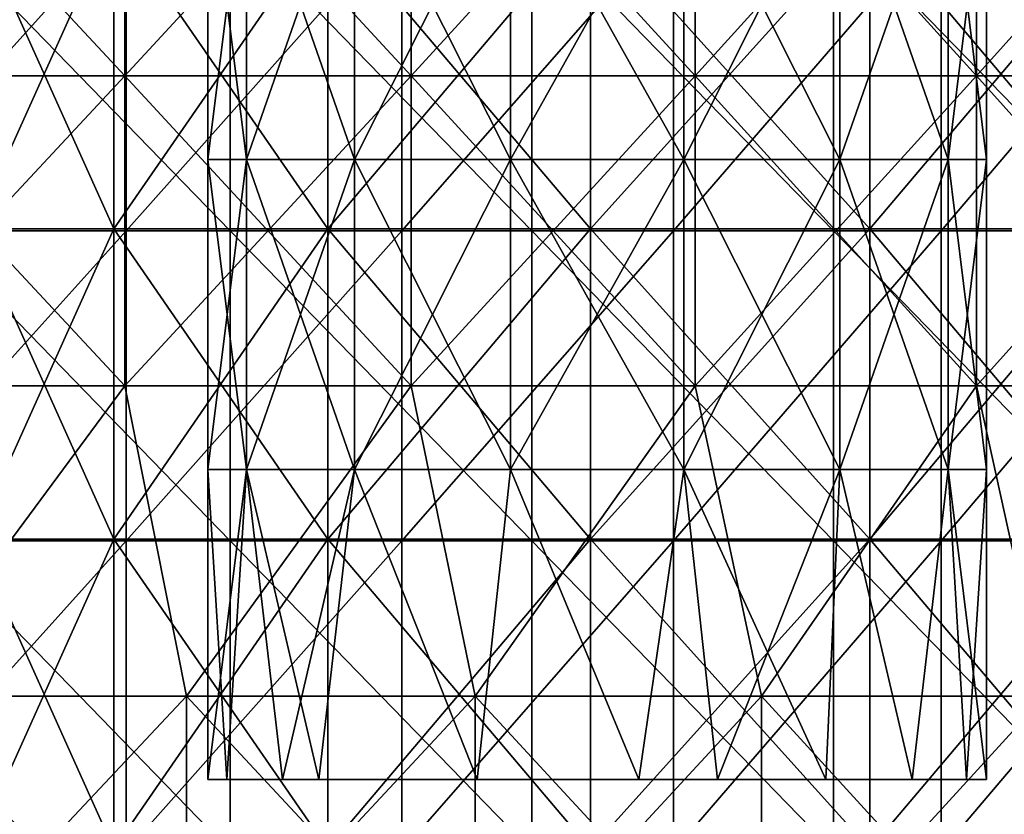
# Model space of a CAD drawing. Header units: inches. Extents: x -4.75 to 4.5, y 0 to 1.88.
# Tile 290 of 462: x 1.21 to 1.46, y 0.65 to 0.86. Entities that reach past the tile are written whole.
import ezdxf

# ---------------------------------------------------------------- set-up
doc = ezdxf.new("R2010")
doc.units = ezdxf.units.IN
doc.header["$LTSCALE"] = 101.851852
doc.header["$MEASUREMENT"] = 0
for name, color, linetype in [('11', 7, 'CONTINUOUS'), ('12', 7, 'CONTINUOUS'), ('16', 7, 'CONTINUOUS'), ('17', 7, 'CONTINUOUS'), ('20', 7, 'CONTINUOUS'), ('21', 7, 'CONTINUOUS'), ('65', 7, 'CONTINUOUS'), ('66', 7, 'CONTINUOUS')]:
    doc.layers.add(name, color=color, linetype=linetype)

msp = doc.modelspace()

# ---------------------------------------------------------------- linework, layer by layer
at = {"layer": '11', "color": 13, "linetype": 'Continuous', "true_color": 0xd67263}
for points in [[(1.23513, 0.80266, 2.60059), (1.16308, 0.80266, 2.63361), (1.23513, 0.88274, 2.60059), (1.23513, 0.80266, 2.60059)], [(1.23513, 0.88274, 2.60059), (1.16308, 0.80266, 2.63361), (1.16308, 0.88274, 2.63361), (1.23513, 0.88274, 2.60059)], [(1.30626, 0.80266, 2.56561), (1.23513, 0.80266, 2.60059), (1.30626, 0.88274, 2.56561), (1.30626, 0.80266, 2.56561)], [(1.30626, 0.88274, 2.56561), (1.23513, 0.80266, 2.60059), (1.23513, 0.88274, 2.60059), (1.30626, 0.88274, 2.56561)], [(1.37639, 0.80266, 2.52867), (1.30626, 0.80266, 2.56561), (1.37639, 0.88274, 2.52867), (1.37639, 0.80266, 2.52867)], [(1.37639, 0.88274, 2.52867), (1.30626, 0.80266, 2.56561), (1.30626, 0.88274, 2.56561), (1.37639, 0.88274, 2.52867)], [(1.44548, 0.80266, 2.48982), (1.37639, 0.80266, 2.52867), (1.44548, 0.88274, 2.48982), (1.44548, 0.80266, 2.48982)], [(1.44548, 0.88274, 2.48982), (1.37639, 0.80266, 2.52867), (1.37639, 0.88274, 2.52867), (1.44548, 0.88274, 2.48982)], [(1.51347, 0.80266, 2.44909), (1.44548, 0.80266, 2.48982), (1.51347, 0.88274, 2.44909), (1.51347, 0.80266, 2.44909)], [(1.51347, 0.88274, 2.44909), (1.44548, 0.80266, 2.48982), (1.44548, 0.88274, 2.48982), (1.51347, 0.88274, 2.44909)], [(1.23513, 0.72258, 2.60059), (1.16308, 0.72258, 2.63361), (1.23513, 0.80266, 2.60059), (1.23513, 0.72258, 2.60059)], [(1.23513, 0.80266, 2.60059), (1.16308, 0.72258, 2.63361), (1.16308, 0.80266, 2.63361), (1.23513, 0.80266, 2.60059)], [(1.30626, 0.72258, 2.56561), (1.23513, 0.72258, 2.60059), (1.30626, 0.80266, 2.56561), (1.30626, 0.72258, 2.56561)], [(1.30626, 0.80266, 2.56561), (1.23513, 0.72258, 2.60059), (1.23513, 0.80266, 2.60059), (1.30626, 0.80266, 2.56561)], [(1.37639, 0.72258, 2.52867), (1.30626, 0.72258, 2.56561), (1.37639, 0.80266, 2.52867), (1.37639, 0.72258, 2.52867)], [(1.37639, 0.80266, 2.52867), (1.30626, 0.72258, 2.56561), (1.30626, 0.80266, 2.56561), (1.37639, 0.80266, 2.52867)], [(1.44548, 0.72258, 2.48982), (1.37639, 0.72258, 2.52867), (1.44548, 0.80266, 2.48982), (1.44548, 0.72258, 2.48982)], [(1.44548, 0.80266, 2.48982), (1.37639, 0.72258, 2.52867), (1.37639, 0.80266, 2.52867), (1.44548, 0.80266, 2.48982)], [(1.51347, 0.72258, 2.44909), (1.44548, 0.72258, 2.48982), (1.51347, 0.80266, 2.44909), (1.51347, 0.72258, 2.44909)], [(1.51347, 0.80266, 2.44909), (1.44548, 0.72258, 2.48982), (1.44548, 0.80266, 2.48982), (1.51347, 0.80266, 2.44909)], [(1.23513, 0.6425, 2.60059), (1.16308, 0.6425, 2.63361), (1.23513, 0.72258, 2.60059), (1.23513, 0.6425, 2.60059)], [(1.23513, 0.72258, 2.60059), (1.16308, 0.6425, 2.63361), (1.16308, 0.72258, 2.63361), (1.23513, 0.72258, 2.60059)], [(1.30626, 0.6425, 2.56561), (1.23513, 0.6425, 2.60059), (1.30626, 0.72258, 2.56561), (1.30626, 0.6425, 2.56561)], [(1.30626, 0.72258, 2.56561), (1.23513, 0.6425, 2.60059), (1.23513, 0.72258, 2.60059), (1.30626, 0.72258, 2.56561)], [(1.37639, 0.6425, 2.52867), (1.30626, 0.6425, 2.56561), (1.37639, 0.72258, 2.52867), (1.37639, 0.6425, 2.52867)], [(1.37639, 0.72258, 2.52867), (1.30626, 0.6425, 2.56561), (1.30626, 0.72258, 2.56561), (1.37639, 0.72258, 2.52867)], [(1.44548, 0.6425, 2.48982), (1.37639, 0.6425, 2.52867), (1.44548, 0.72258, 2.48982), (1.44548, 0.6425, 2.48982)], [(1.44548, 0.72258, 2.48982), (1.37639, 0.6425, 2.52867), (1.37639, 0.72258, 2.52867), (1.44548, 0.72258, 2.48982)], [(1.51347, 0.6425, 2.44909), (1.44548, 0.6425, 2.48982), (1.51347, 0.72258, 2.44909), (1.51347, 0.6425, 2.44909)], [(1.51347, 0.72258, 2.44909), (1.44548, 0.6425, 2.48982), (1.44548, 0.72258, 2.48982), (1.51347, 0.72258, 2.44909)]]:
    msp.add_3dface(points, dxfattribs=at)
at = {"layer": '12', "color": 13, "linetype": 'Continuous', "true_color": 0xd67263}
for points in [[(1.23478, 0.92278, 3.34167), (1.16022, 0.92278, 3.36828), (1.23478, 0.8427, 3.34167), (1.23478, 0.92278, 3.34167)], [(1.23478, 0.8427, 3.34167), (1.16022, 0.92278, 3.36828), (1.16022, 0.8427, 3.36828), (1.23478, 0.8427, 3.34167)], [(1.23478, 0.8427, -3.34167), (1.16022, 0.8427, -3.36828), (1.23478, 0.92278, -3.34167), (1.23478, 0.8427, -3.34167)], [(1.23478, 0.92278, -3.34167), (1.16022, 0.8427, -3.36828), (1.16022, 0.92278, -3.36828), (1.23478, 0.92278, -3.34167)], [(1.30872, 0.92278, 3.3134), (1.23478, 0.92278, 3.34167), (1.30872, 0.8427, 3.3134), (1.30872, 0.92278, 3.3134)], [(1.30872, 0.8427, 3.3134), (1.23478, 0.92278, 3.34167), (1.23478, 0.8427, 3.34167), (1.30872, 0.8427, 3.3134)], [(1.30872, 0.8427, -3.3134), (1.23478, 0.8427, -3.34167), (1.30872, 0.92278, -3.3134), (1.30872, 0.8427, -3.3134)], [(1.30872, 0.92278, -3.3134), (1.23478, 0.8427, -3.34167), (1.23478, 0.92278, -3.34167), (1.30872, 0.92278, -3.3134)], [(1.38202, 0.92278, 3.28351), (1.30872, 0.92278, 3.3134), (1.38202, 0.8427, 3.28351), (1.38202, 0.92278, 3.28351)], [(1.38202, 0.8427, 3.28351), (1.30872, 0.92278, 3.3134), (1.30872, 0.8427, 3.3134), (1.38202, 0.8427, 3.28351)], [(1.38202, 0.8427, -3.28351), (1.30872, 0.8427, -3.3134), (1.38202, 0.92278, -3.28351), (1.38202, 0.8427, -3.28351)], [(1.38202, 0.92278, -3.28351), (1.30872, 0.8427, -3.3134), (1.30872, 0.92278, -3.3134), (1.38202, 0.92278, -3.28351)], [(1.45464, 0.92278, 3.25199), (1.38202, 0.92278, 3.28351), (1.45464, 0.8427, 3.25199), (1.45464, 0.92278, 3.25199)], [(1.45464, 0.8427, 3.25199), (1.38202, 0.92278, 3.28351), (1.38202, 0.8427, 3.28351), (1.45464, 0.8427, 3.25199)], [(1.45464, 0.8427, -3.25199), (1.38202, 0.8427, -3.28351), (1.45464, 0.92278, -3.25199), (1.45464, 0.8427, -3.25199)], [(1.45464, 0.92278, -3.25199), (1.38202, 0.8427, -3.28351), (1.38202, 0.92278, -3.28351), (1.45464, 0.92278, -3.25199)], [(1.52654, 0.92278, 3.21886), (1.45464, 0.92278, 3.25199), (1.52654, 0.8427, 3.21886), (1.52654, 0.92278, 3.21886)], [(1.52654, 0.8427, 3.21886), (1.45464, 0.92278, 3.25199), (1.45464, 0.8427, 3.25199), (1.52654, 0.8427, 3.21886)], [(1.52654, 0.8427, -3.21886), (1.45464, 0.8427, -3.25199), (1.52654, 0.92278, -3.21886), (1.52654, 0.8427, -3.21886)], [(1.52654, 0.92278, -3.21886), (1.45464, 0.8427, -3.25199), (1.45464, 0.92278, -3.25199), (1.52654, 0.92278, -3.21886)], [(1.23478, 0.8427, 3.34167), (1.16022, 0.8427, 3.36828), (1.23478, 0.76262, 3.34167), (1.23478, 0.8427, 3.34167)], [(1.23478, 0.76262, 3.34167), (1.16022, 0.8427, 3.36828), (1.16022, 0.76262, 3.36828), (1.23478, 0.76262, 3.34167)], [(1.23478, 0.76262, -3.34167), (1.16022, 0.76262, -3.36828), (1.23478, 0.8427, -3.34167), (1.23478, 0.76262, -3.34167)], [(1.23478, 0.8427, -3.34167), (1.16022, 0.76262, -3.36828), (1.16022, 0.8427, -3.36828), (1.23478, 0.8427, -3.34167)], [(1.30872, 0.8427, 3.3134), (1.23478, 0.8427, 3.34167), (1.30872, 0.76262, 3.3134), (1.30872, 0.8427, 3.3134)], [(1.30872, 0.76262, 3.3134), (1.23478, 0.8427, 3.34167), (1.23478, 0.76262, 3.34167), (1.30872, 0.76262, 3.3134)], [(1.30872, 0.76262, -3.3134), (1.23478, 0.76262, -3.34167), (1.30872, 0.8427, -3.3134), (1.30872, 0.76262, -3.3134)], [(1.30872, 0.8427, -3.3134), (1.23478, 0.76262, -3.34167), (1.23478, 0.8427, -3.34167), (1.30872, 0.8427, -3.3134)], [(1.38202, 0.8427, 3.28351), (1.30872, 0.8427, 3.3134), (1.38202, 0.76262, 3.28351), (1.38202, 0.8427, 3.28351)], [(1.38202, 0.76262, 3.28351), (1.30872, 0.8427, 3.3134), (1.30872, 0.76262, 3.3134), (1.38202, 0.76262, 3.28351)], [(1.38202, 0.76262, -3.28351), (1.30872, 0.76262, -3.3134), (1.38202, 0.8427, -3.28351), (1.38202, 0.76262, -3.28351)], [(1.38202, 0.8427, -3.28351), (1.30872, 0.76262, -3.3134), (1.30872, 0.8427, -3.3134), (1.38202, 0.8427, -3.28351)], [(1.45464, 0.8427, 3.25199), (1.38202, 0.8427, 3.28351), (1.45464, 0.76262, 3.25199), (1.45464, 0.8427, 3.25199)], [(1.45464, 0.76262, 3.25199), (1.38202, 0.8427, 3.28351), (1.38202, 0.76262, 3.28351), (1.45464, 0.76262, 3.25199)], [(1.45464, 0.76262, -3.25199), (1.38202, 0.76262, -3.28351), (1.45464, 0.8427, -3.25199), (1.45464, 0.76262, -3.25199)], [(1.45464, 0.8427, -3.25199), (1.38202, 0.76262, -3.28351), (1.38202, 0.8427, -3.28351), (1.45464, 0.8427, -3.25199)], [(1.52654, 0.8427, 3.21886), (1.45464, 0.8427, 3.25199), (1.52654, 0.76262, 3.21886), (1.52654, 0.8427, 3.21886)], [(1.52654, 0.76262, 3.21886), (1.45464, 0.8427, 3.25199), (1.45464, 0.76262, 3.25199), (1.52654, 0.76262, 3.21886)], [(1.52654, 0.76262, -3.21886), (1.45464, 0.76262, -3.25199), (1.52654, 0.8427, -3.21886), (1.52654, 0.76262, -3.21886)], [(1.52654, 0.8427, -3.21886), (1.45464, 0.76262, -3.25199), (1.45464, 0.8427, -3.25199), (1.52654, 0.8427, -3.21886)], [(1.23478, 0.76262, 3.34167), (1.16022, 0.76262, 3.36828), (1.17556, 0.68254, 3.36296), (1.23478, 0.76262, 3.34167)], [(1.23478, 0.76262, -3.34167), (1.17556, 0.68254, -3.36296), (1.16022, 0.76262, -3.36828), (1.23478, 0.76262, -3.34167)], [(1.2507, 0.68254, 3.33574), (1.23478, 0.76262, 3.34167), (1.17556, 0.68254, 3.36296), (1.2507, 0.68254, 3.33574)], [(1.2507, 0.68254, -3.33574), (1.17556, 0.68254, -3.36296), (1.23478, 0.76262, -3.34167), (1.2507, 0.68254, -3.33574)], [(1.30872, 0.76262, 3.3134), (1.23478, 0.76262, 3.34167), (1.2507, 0.68254, 3.33574), (1.30872, 0.76262, 3.3134)], [(1.30872, 0.76262, -3.3134), (1.2507, 0.68254, -3.33574), (1.23478, 0.76262, -3.34167), (1.30872, 0.76262, -3.3134)], [(1.32523, 0.68254, 3.30684), (1.30872, 0.76262, 3.3134), (1.2507, 0.68254, 3.33574), (1.32523, 0.68254, 3.30684)], [(1.32523, 0.68254, -3.30684), (1.2507, 0.68254, -3.33574), (1.30872, 0.76262, -3.3134), (1.32523, 0.68254, -3.30684)], [(1.38202, 0.76262, 3.28351), (1.30872, 0.76262, 3.3134), (1.32523, 0.68254, 3.30684), (1.38202, 0.76262, 3.28351)], [(1.38202, 0.76262, -3.28351), (1.32523, 0.68254, -3.30684), (1.30872, 0.76262, -3.3134), (1.38202, 0.76262, -3.28351)], [(1.39908, 0.68254, 3.27628), (1.38202, 0.76262, 3.28351), (1.32523, 0.68254, 3.30684), (1.39908, 0.68254, 3.27628)], [(1.39908, 0.68254, -3.27628), (1.32523, 0.68254, -3.30684), (1.38202, 0.76262, -3.28351), (1.39908, 0.68254, -3.27628)], [(1.45464, 0.76262, 3.25199), (1.38202, 0.76262, 3.28351), (1.39908, 0.68254, 3.27628), (1.45464, 0.76262, 3.25199)], [(1.45464, 0.76262, -3.25199), (1.39908, 0.68254, -3.27628), (1.38202, 0.76262, -3.28351), (1.45464, 0.76262, -3.25199)], [(1.47223, 0.68254, 3.24406), (1.45464, 0.76262, 3.25199), (1.39908, 0.68254, 3.27628), (1.47223, 0.68254, 3.24406)], [(1.47223, 0.68254, -3.24406), (1.39908, 0.68254, -3.27628), (1.45464, 0.76262, -3.25199), (1.47223, 0.68254, -3.24406)], [(1.52654, 0.76262, 3.21886), (1.45464, 0.76262, 3.25199), (1.47223, 0.68254, 3.24406), (1.52654, 0.76262, 3.21886)], [(1.52654, 0.76262, -3.21886), (1.47223, 0.68254, -3.24406), (1.45464, 0.76262, -3.25199), (1.52654, 0.76262, -3.21886)], [(1.2507, 0.68254, 3.33574), (1.17556, 0.68254, 3.36296), (1.2507, 0.60246, 3.33574), (1.2507, 0.68254, 3.33574)], [(1.2507, 0.60246, 3.33574), (1.17556, 0.68254, 3.36296), (1.17556, 0.60246, 3.36296), (1.2507, 0.60246, 3.33574)], [(1.17556, 0.68254, -3.36296), (1.2507, 0.68254, -3.33574), (1.17556, 0.60246, -3.36296), (1.17556, 0.68254, -3.36296)], [(1.17556, 0.60246, -3.36296), (1.2507, 0.68254, -3.33574), (1.2507, 0.60246, -3.33574), (1.17556, 0.60246, -3.36296)], [(1.32523, 0.68254, 3.30684), (1.2507, 0.68254, 3.33574), (1.32523, 0.60246, 3.30684), (1.32523, 0.68254, 3.30684)], [(1.32523, 0.60246, 3.30684), (1.2507, 0.68254, 3.33574), (1.2507, 0.60246, 3.33574), (1.32523, 0.60246, 3.30684)], [(1.2507, 0.68254, -3.33574), (1.32523, 0.68254, -3.30684), (1.2507, 0.60246, -3.33574), (1.2507, 0.68254, -3.33574)], [(1.2507, 0.60246, -3.33574), (1.32523, 0.68254, -3.30684), (1.32523, 0.60246, -3.30684), (1.2507, 0.60246, -3.33574)], [(1.39908, 0.68254, 3.27628), (1.32523, 0.68254, 3.30684), (1.39908, 0.60246, 3.27628), (1.39908, 0.68254, 3.27628)], [(1.39908, 0.60246, 3.27628), (1.32523, 0.68254, 3.30684), (1.32523, 0.60246, 3.30684), (1.39908, 0.60246, 3.27628)], [(1.32523, 0.68254, -3.30684), (1.39908, 0.68254, -3.27628), (1.32523, 0.60246, -3.30684), (1.32523, 0.68254, -3.30684)], [(1.32523, 0.60246, -3.30684), (1.39908, 0.68254, -3.27628), (1.39908, 0.60246, -3.27628), (1.32523, 0.60246, -3.30684)], [(1.47223, 0.68254, 3.24406), (1.39908, 0.68254, 3.27628), (1.47223, 0.60246, 3.24406), (1.47223, 0.68254, 3.24406)], [(1.47223, 0.60246, 3.24406), (1.39908, 0.68254, 3.27628), (1.39908, 0.60246, 3.27628), (1.47223, 0.60246, 3.24406)], [(1.39908, 0.68254, -3.27628), (1.47223, 0.68254, -3.24406), (1.39908, 0.60246, -3.27628), (1.39908, 0.68254, -3.27628)], [(1.39908, 0.60246, -3.27628), (1.47223, 0.68254, -3.24406), (1.47223, 0.60246, -3.24406), (1.39908, 0.60246, -3.27628)]]:
    msp.add_3dface(points, dxfattribs=at)
at = {"layer": '16', "color": 13, "linetype": 'Continuous', "true_color": 0xd67263}
for points in [[(1.23197, 0.80316, 1.25756), (1.19592, 0.80316, 1.32), (1.23197, 0.88324, 1.25756), (1.23197, 0.80316, 1.25756)], [(1.23197, 0.88324, 1.25756), (1.19592, 0.80316, 1.32), (1.19592, 0.88324, 1.32), (1.23197, 0.88324, 1.25756)], [(1.2872, 0.80316, 1.21121), (1.23197, 0.80316, 1.25756), (1.2872, 0.88324, 1.21121), (1.2872, 0.80316, 1.21121)], [(1.2872, 0.88324, 1.21121), (1.23197, 0.80316, 1.25756), (1.23197, 0.88324, 1.25756), (1.2872, 0.88324, 1.21121)], [(1.35495, 0.80316, 1.18656), (1.2872, 0.80316, 1.21121), (1.35495, 0.88324, 1.18656), (1.35495, 0.80316, 1.18656)], [(1.35495, 0.88324, 1.18656), (1.2872, 0.80316, 1.21121), (1.2872, 0.88324, 1.21121), (1.35495, 0.88324, 1.18656)], [(1.42705, 0.80316, 1.18656), (1.35495, 0.80316, 1.18656), (1.42705, 0.88324, 1.18656), (1.42705, 0.80316, 1.18656)], [(1.42705, 0.88324, 1.18656), (1.35495, 0.80316, 1.18656), (1.35495, 0.88324, 1.18656), (1.42705, 0.88324, 1.18656)], [(1.4948, 0.80316, 1.21121), (1.42705, 0.80316, 1.18656), (1.4948, 0.88324, 1.21121), (1.4948, 0.80316, 1.21121)], [(1.4948, 0.88324, 1.21121), (1.42705, 0.80316, 1.18656), (1.42705, 0.88324, 1.18656), (1.4948, 0.88324, 1.21121)], [(1.23197, 0.72308, 1.25756), (1.19592, 0.72308, 1.32), (1.23197, 0.80316, 1.25756), (1.23197, 0.72308, 1.25756)], [(1.23197, 0.80316, 1.25756), (1.19592, 0.72308, 1.32), (1.19592, 0.80316, 1.32), (1.23197, 0.80316, 1.25756)], [(1.2872, 0.72308, 1.21121), (1.23197, 0.72308, 1.25756), (1.2872, 0.80316, 1.21121), (1.2872, 0.72308, 1.21121)], [(1.2872, 0.80316, 1.21121), (1.23197, 0.72308, 1.25756), (1.23197, 0.80316, 1.25756), (1.2872, 0.80316, 1.21121)], [(1.35495, 0.72308, 1.18656), (1.2872, 0.72308, 1.21121), (1.35495, 0.80316, 1.18656), (1.35495, 0.72308, 1.18656)], [(1.35495, 0.80316, 1.18656), (1.2872, 0.72308, 1.21121), (1.2872, 0.80316, 1.21121), (1.35495, 0.80316, 1.18656)], [(1.42705, 0.72308, 1.18656), (1.35495, 0.72308, 1.18656), (1.42705, 0.80316, 1.18656), (1.42705, 0.72308, 1.18656)], [(1.42705, 0.80316, 1.18656), (1.35495, 0.72308, 1.18656), (1.35495, 0.80316, 1.18656), (1.42705, 0.80316, 1.18656)], [(1.4948, 0.72308, 1.21121), (1.42705, 0.72308, 1.18656), (1.4948, 0.80316, 1.21121), (1.4948, 0.72308, 1.21121)], [(1.4948, 0.80316, 1.21121), (1.42705, 0.72308, 1.18656), (1.42705, 0.80316, 1.18656), (1.4948, 0.80316, 1.21121)], [(1.23197, 0.643, 1.25756), (1.19592, 0.643, 1.32), (1.23197, 0.72308, 1.25756), (1.23197, 0.643, 1.25756)], [(1.23197, 0.72308, 1.25756), (1.19592, 0.643, 1.32), (1.19592, 0.72308, 1.32), (1.23197, 0.72308, 1.25756)], [(1.2872, 0.643, 1.21121), (1.23197, 0.643, 1.25756), (1.2872, 0.72308, 1.21121), (1.2872, 0.643, 1.21121)], [(1.2872, 0.72308, 1.21121), (1.23197, 0.643, 1.25756), (1.23197, 0.72308, 1.25756), (1.2872, 0.72308, 1.21121)], [(1.35495, 0.643, 1.18656), (1.2872, 0.643, 1.21121), (1.35495, 0.72308, 1.18656), (1.35495, 0.643, 1.18656)], [(1.35495, 0.72308, 1.18656), (1.2872, 0.643, 1.21121), (1.2872, 0.72308, 1.21121), (1.35495, 0.72308, 1.18656)], [(1.42705, 0.643, 1.18656), (1.35495, 0.643, 1.18656), (1.42705, 0.72308, 1.18656), (1.42705, 0.643, 1.18656)], [(1.42705, 0.72308, 1.18656), (1.35495, 0.643, 1.18656), (1.35495, 0.72308, 1.18656), (1.42705, 0.72308, 1.18656)], [(1.4948, 0.643, 1.21121), (1.42705, 0.643, 1.18656), (1.4948, 0.72308, 1.21121), (1.4948, 0.643, 1.21121)], [(1.4948, 0.72308, 1.21121), (1.42705, 0.643, 1.18656), (1.42705, 0.72308, 1.18656), (1.4948, 0.72308, 1.21121)]]:
    msp.add_3dface(points, dxfattribs=at)
at = {"layer": '17', "color": 13, "linetype": 'Continuous', "true_color": 0xd67263}
for points in [[(1.19592, 0.80316, 1.462), (1.23197, 0.80316, 1.52444), (1.19592, 0.88324, 1.462), (1.19592, 0.80316, 1.462)], [(1.19592, 0.88324, 1.462), (1.23197, 0.80316, 1.52444), (1.23197, 0.88324, 1.52444), (1.19592, 0.88324, 1.462)], [(1.23197, 0.80316, 1.52444), (1.2872, 0.80316, 1.57079), (1.23197, 0.88324, 1.52444), (1.23197, 0.80316, 1.52444)], [(1.23197, 0.88324, 1.52444), (1.2872, 0.80316, 1.57079), (1.2872, 0.88324, 1.57079), (1.23197, 0.88324, 1.52444)], [(1.2872, 0.80316, 1.57079), (1.35495, 0.80316, 1.59544), (1.2872, 0.88324, 1.57079), (1.2872, 0.80316, 1.57079)], [(1.2872, 0.88324, 1.57079), (1.35495, 0.80316, 1.59544), (1.35495, 0.88324, 1.59544), (1.2872, 0.88324, 1.57079)], [(1.35495, 0.80316, 1.59544), (1.42705, 0.80316, 1.59544), (1.35495, 0.88324, 1.59544), (1.35495, 0.80316, 1.59544)], [(1.35495, 0.88324, 1.59544), (1.42705, 0.80316, 1.59544), (1.42705, 0.88324, 1.59544), (1.35495, 0.88324, 1.59544)], [(1.42705, 0.80316, 1.59544), (1.4948, 0.80316, 1.57079), (1.42705, 0.88324, 1.59544), (1.42705, 0.80316, 1.59544)], [(1.42705, 0.88324, 1.59544), (1.4948, 0.80316, 1.57079), (1.4948, 0.88324, 1.57079), (1.42705, 0.88324, 1.59544)], [(1.19592, 0.72308, 1.462), (1.23197, 0.72308, 1.52444), (1.19592, 0.80316, 1.462), (1.19592, 0.72308, 1.462)], [(1.19592, 0.80316, 1.462), (1.23197, 0.72308, 1.52444), (1.23197, 0.80316, 1.52444), (1.19592, 0.80316, 1.462)], [(1.23197, 0.72308, 1.52444), (1.2872, 0.72308, 1.57079), (1.23197, 0.80316, 1.52444), (1.23197, 0.72308, 1.52444)], [(1.23197, 0.80316, 1.52444), (1.2872, 0.72308, 1.57079), (1.2872, 0.80316, 1.57079), (1.23197, 0.80316, 1.52444)], [(1.2872, 0.72308, 1.57079), (1.35495, 0.72308, 1.59544), (1.2872, 0.80316, 1.57079), (1.2872, 0.72308, 1.57079)], [(1.2872, 0.80316, 1.57079), (1.35495, 0.72308, 1.59544), (1.35495, 0.80316, 1.59544), (1.2872, 0.80316, 1.57079)], [(1.35495, 0.72308, 1.59544), (1.42705, 0.72308, 1.59544), (1.35495, 0.80316, 1.59544), (1.35495, 0.72308, 1.59544)], [(1.35495, 0.80316, 1.59544), (1.42705, 0.72308, 1.59544), (1.42705, 0.80316, 1.59544), (1.35495, 0.80316, 1.59544)], [(1.42705, 0.72308, 1.59544), (1.4948, 0.72308, 1.57079), (1.42705, 0.80316, 1.59544), (1.42705, 0.72308, 1.59544)], [(1.42705, 0.80316, 1.59544), (1.4948, 0.72308, 1.57079), (1.4948, 0.80316, 1.57079), (1.42705, 0.80316, 1.59544)], [(1.19592, 0.643, 1.462), (1.23197, 0.643, 1.52444), (1.19592, 0.72308, 1.462), (1.19592, 0.643, 1.462)], [(1.19592, 0.72308, 1.462), (1.23197, 0.643, 1.52444), (1.23197, 0.72308, 1.52444), (1.19592, 0.72308, 1.462)], [(1.23197, 0.643, 1.52444), (1.2872, 0.643, 1.57079), (1.23197, 0.72308, 1.52444), (1.23197, 0.643, 1.52444)], [(1.23197, 0.72308, 1.52444), (1.2872, 0.643, 1.57079), (1.2872, 0.72308, 1.57079), (1.23197, 0.72308, 1.52444)], [(1.2872, 0.643, 1.57079), (1.35495, 0.643, 1.59544), (1.2872, 0.72308, 1.57079), (1.2872, 0.643, 1.57079)], [(1.2872, 0.72308, 1.57079), (1.35495, 0.643, 1.59544), (1.35495, 0.72308, 1.59544), (1.2872, 0.72308, 1.57079)], [(1.35495, 0.643, 1.59544), (1.42705, 0.643, 1.59544), (1.35495, 0.72308, 1.59544), (1.35495, 0.643, 1.59544)], [(1.35495, 0.72308, 1.59544), (1.42705, 0.643, 1.59544), (1.42705, 0.72308, 1.59544), (1.35495, 0.72308, 1.59544)], [(1.42705, 0.643, 1.59544), (1.4948, 0.643, 1.57079), (1.42705, 0.72308, 1.59544), (1.42705, 0.643, 1.59544)], [(1.42705, 0.72308, 1.59544), (1.4948, 0.643, 1.57079), (1.4948, 0.72308, 1.57079), (1.42705, 0.72308, 1.59544)]]:
    msp.add_3dface(points, dxfattribs=at)
at = {"layer": '20', "color": 13, "linetype": 'Continuous', "true_color": 0xd67263}
for points in [[(1.26201, 0.88274, 0.25), (1.18418, 0.88274, 0.25), (1.26201, 0.80266, 0.25), (1.26201, 0.88274, 0.25)], [(1.26201, 0.80266, 0.25), (1.18418, 0.88274, 0.25), (1.18418, 0.80266, 0.25), (1.26201, 0.80266, 0.25)], [(1.33985, 0.88274, 0.25), (1.26201, 0.88274, 0.25), (1.33985, 0.80266, 0.25), (1.33985, 0.88274, 0.25)], [(1.33985, 0.80266, 0.25), (1.26201, 0.88274, 0.25), (1.26201, 0.80266, 0.25), (1.33985, 0.80266, 0.25)], [(1.41768, 0.88274, 0.25), (1.33985, 0.88274, 0.25), (1.41768, 0.80266, 0.25), (1.41768, 0.88274, 0.25)], [(1.41768, 0.80266, 0.25), (1.33985, 0.88274, 0.25), (1.33985, 0.80266, 0.25), (1.41768, 0.80266, 0.25)], [(1.49551, 0.88274, 0.25), (1.41768, 0.88274, 0.25), (1.49551, 0.80266, 0.25), (1.49551, 0.88274, 0.25)], [(1.49551, 0.80266, 0.25), (1.41768, 0.88274, 0.25), (1.41768, 0.80266, 0.25), (1.49551, 0.80266, 0.25)], [(1.26201, 0.80266, 0.25), (1.18418, 0.80266, 0.25), (1.26201, 0.72258, 0.25), (1.26201, 0.80266, 0.25)], [(1.26201, 0.72258, 0.25), (1.18418, 0.80266, 0.25), (1.18418, 0.72258, 0.25), (1.26201, 0.72258, 0.25)], [(1.33985, 0.80266, 0.25), (1.26201, 0.80266, 0.25), (1.33985, 0.72258, 0.25), (1.33985, 0.80266, 0.25)], [(1.33985, 0.72258, 0.25), (1.26201, 0.80266, 0.25), (1.26201, 0.72258, 0.25), (1.33985, 0.72258, 0.25)], [(1.41768, 0.80266, 0.25), (1.33985, 0.80266, 0.25), (1.41768, 0.72258, 0.25), (1.41768, 0.80266, 0.25)], [(1.41768, 0.72258, 0.25), (1.33985, 0.80266, 0.25), (1.33985, 0.72258, 0.25), (1.41768, 0.72258, 0.25)], [(1.49551, 0.80266, 0.25), (1.41768, 0.80266, 0.25), (1.49551, 0.72258, 0.25), (1.49551, 0.80266, 0.25)], [(1.49551, 0.72258, 0.25), (1.41768, 0.80266, 0.25), (1.41768, 0.72258, 0.25), (1.49551, 0.72258, 0.25)], [(1.26201, 0.72258, 0.25), (1.18418, 0.72258, 0.25), (1.26201, 0.6425, 0.25), (1.26201, 0.72258, 0.25)], [(1.26201, 0.6425, 0.25), (1.18418, 0.72258, 0.25), (1.18418, 0.6425, 0.25), (1.26201, 0.6425, 0.25)], [(1.33985, 0.72258, 0.25), (1.26201, 0.72258, 0.25), (1.33985, 0.6425, 0.25), (1.33985, 0.72258, 0.25)], [(1.33985, 0.6425, 0.25), (1.26201, 0.72258, 0.25), (1.26201, 0.6425, 0.25), (1.33985, 0.6425, 0.25)], [(1.41768, 0.72258, 0.25), (1.33985, 0.72258, 0.25), (1.41768, 0.6425, 0.25), (1.41768, 0.72258, 0.25)], [(1.41768, 0.6425, 0.25), (1.33985, 0.72258, 0.25), (1.33985, 0.6425, 0.25), (1.41768, 0.6425, 0.25)], [(1.49551, 0.72258, 0.25), (1.41768, 0.72258, 0.25), (1.49551, 0.6425, 0.25), (1.49551, 0.72258, 0.25)], [(1.49551, 0.6425, 0.25), (1.41768, 0.72258, 0.25), (1.41768, 0.6425, 0.25), (1.49551, 0.6425, 0.25)]]:
    msp.add_3dface(points, dxfattribs=at)
at = {"layer": '21', "color": 13, "linetype": 'Continuous', "true_color": 0xd67263}
for points in [[(1.28716, 0.661, 2.90949), (1.28485, 0.661, 2.83926), (1.25622, 0.661, 2.90949), (1.28716, 0.661, 2.90949)], [(1.26116, 0.661, 2.94061), (1.28716, 0.661, 2.90949), (1.25622, 0.661, 2.90949), (1.26116, 0.661, 2.94061)], [(1.25622, 0.661, 2.90949), (1.28485, 0.661, 2.83926), (1.26116, 0.661, 2.87837), (1.25622, 0.661, 2.90949)], [(1.27546, 0.661, 2.96861), (1.28716, 0.661, 2.90949), (1.26116, 0.661, 2.94061), (1.27546, 0.661, 2.96861)], [(1.28485, 0.661, 2.83926), (1.27546, 0.661, 2.85037), (1.26116, 0.661, 2.87837), (1.28485, 0.661, 2.83926)], [(1.28485, 0.661, 2.97972), (1.28716, 0.661, 2.90949), (1.27546, 0.661, 2.96861), (1.28485, 0.661, 2.97972)], [(1.3257, 0.661, 3.00505), (1.36724, 0.661, 2.94134), (1.28485, 0.661, 2.97972), (1.3257, 0.661, 3.00505)], [(1.28485, 0.661, 2.97972), (1.36724, 0.661, 2.94134), (1.28716, 0.661, 2.90949), (1.28485, 0.661, 2.97972)], [(1.36724, 0.661, 2.87763), (1.36747, 0.661, 2.80958), (1.28485, 0.661, 2.83926), (1.36724, 0.661, 2.87763)], [(1.28716, 0.661, 2.90949), (1.36724, 0.661, 2.87763), (1.28485, 0.661, 2.83926), (1.28716, 0.661, 2.90949)], [(1.36747, 0.661, 2.80958), (1.3257, 0.661, 2.81393), (1.28485, 0.661, 2.83926), (1.36747, 0.661, 2.80958)], [(1.36724, 0.661, 2.94134), (1.36724, 0.661, 2.87763), (1.28716, 0.661, 2.90949), (1.36724, 0.661, 2.94134)], [(1.36747, 0.661, 3.0094), (1.36724, 0.661, 2.94134), (1.3257, 0.661, 3.00505), (1.36747, 0.661, 3.0094)], [(1.452, 0.661, 2.94145), (1.452, 0.661, 2.87752), (1.36724, 0.661, 2.94134), (1.452, 0.661, 2.94145)], [(1.43797, 0.661, 2.96861), (1.452, 0.661, 2.94145), (1.36724, 0.661, 2.94134), (1.43797, 0.661, 2.96861)], [(1.452, 0.661, 2.87752), (1.43797, 0.661, 2.85037), (1.36724, 0.661, 2.87763), (1.452, 0.661, 2.87752)], [(1.36724, 0.661, 2.94134), (1.452, 0.661, 2.87752), (1.36724, 0.661, 2.87763), (1.36724, 0.661, 2.94134)], [(1.36724, 0.661, 2.87763), (1.43797, 0.661, 2.85037), (1.41573, 0.661, 2.82817), (1.36724, 0.661, 2.87763)], [(1.36747, 0.661, 3.0094), (1.43797, 0.661, 2.96861), (1.36724, 0.661, 2.94134), (1.36747, 0.661, 3.0094)], [(1.36747, 0.661, 2.80958), (1.36724, 0.661, 2.87763), (1.38773, 0.661, 2.81393), (1.36747, 0.661, 2.80958)], [(1.38773, 0.661, 2.81393), (1.36724, 0.661, 2.87763), (1.41573, 0.661, 2.82817), (1.38773, 0.661, 2.81393)], [(1.41573, 0.661, 2.99081), (1.43797, 0.661, 2.96861), (1.36747, 0.661, 3.0094), (1.41573, 0.661, 2.99081)], [(1.38773, 0.661, 3.00505), (1.41573, 0.661, 2.99081), (1.36747, 0.661, 3.0094), (1.38773, 0.661, 3.00505)], [(1.452, 0.661, 2.94145), (1.45722, 0.661, 2.90949), (1.452, 0.661, 2.87752), (1.452, 0.661, 2.94145)]]:
    msp.add_3dface(points, dxfattribs=at)
at = {"layer": '65', "color": 13, "linetype": 'Continuous', "true_color": 0xd67263}
for points in [[(1.26617, 0.90116, 2.86588), (1.25622, 0.90116, 2.90949), (1.26617, 0.82108, 2.86588), (1.26617, 0.90116, 2.86588)], [(1.26617, 0.82108, 2.86588), (1.25622, 0.90116, 2.90949), (1.25622, 0.82108, 2.90949), (1.26617, 0.82108, 2.86588)], [(1.29406, 0.90116, 2.83091), (1.26617, 0.90116, 2.86588), (1.29406, 0.82108, 2.83091), (1.29406, 0.90116, 2.83091)], [(1.29406, 0.82108, 2.83091), (1.26617, 0.90116, 2.86588), (1.26617, 0.82108, 2.86588), (1.29406, 0.82108, 2.83091)], [(1.33435, 0.90116, 2.81151), (1.29406, 0.90116, 2.83091), (1.33435, 0.82108, 2.81151), (1.33435, 0.90116, 2.81151)], [(1.33435, 0.82108, 2.81151), (1.29406, 0.90116, 2.83091), (1.29406, 0.82108, 2.83091), (1.33435, 0.82108, 2.81151)], [(1.37908, 0.90116, 2.81151), (1.33435, 0.90116, 2.81151), (1.37908, 0.82108, 2.81151), (1.37908, 0.90116, 2.81151)], [(1.37908, 0.82108, 2.81151), (1.33435, 0.90116, 2.81151), (1.33435, 0.82108, 2.81151), (1.37908, 0.82108, 2.81151)], [(1.41938, 0.90116, 2.83091), (1.37908, 0.90116, 2.81151), (1.41938, 0.82108, 2.83091), (1.41938, 0.90116, 2.83091)], [(1.41938, 0.82108, 2.83091), (1.37908, 0.90116, 2.81151), (1.37908, 0.82108, 2.81151), (1.41938, 0.82108, 2.83091)], [(1.44726, 0.90116, 2.86588), (1.41938, 0.90116, 2.83091), (1.44726, 0.82108, 2.86588), (1.44726, 0.90116, 2.86588)], [(1.44726, 0.82108, 2.86588), (1.41938, 0.90116, 2.83091), (1.41938, 0.82108, 2.83091), (1.44726, 0.82108, 2.86588)], [(1.45722, 0.90116, 2.90949), (1.44726, 0.90116, 2.86588), (1.45722, 0.82108, 2.90949), (1.45722, 0.90116, 2.90949)], [(1.45722, 0.82108, 2.90949), (1.44726, 0.90116, 2.86588), (1.44726, 0.82108, 2.86588), (1.45722, 0.82108, 2.90949)], [(1.26617, 0.82108, 2.86588), (1.25622, 0.82108, 2.90949), (1.26617, 0.741, 2.86588), (1.26617, 0.82108, 2.86588)], [(1.26617, 0.741, 2.86588), (1.25622, 0.82108, 2.90949), (1.25622, 0.741, 2.90949), (1.26617, 0.741, 2.86588)], [(1.29406, 0.82108, 2.83091), (1.26617, 0.82108, 2.86588), (1.29406, 0.741, 2.83091), (1.29406, 0.82108, 2.83091)], [(1.29406, 0.741, 2.83091), (1.26617, 0.82108, 2.86588), (1.26617, 0.741, 2.86588), (1.29406, 0.741, 2.83091)], [(1.33435, 0.82108, 2.81151), (1.29406, 0.82108, 2.83091), (1.33435, 0.741, 2.81151), (1.33435, 0.82108, 2.81151)], [(1.33435, 0.741, 2.81151), (1.29406, 0.82108, 2.83091), (1.29406, 0.741, 2.83091), (1.33435, 0.741, 2.81151)], [(1.37908, 0.82108, 2.81151), (1.33435, 0.82108, 2.81151), (1.37908, 0.741, 2.81151), (1.37908, 0.82108, 2.81151)], [(1.37908, 0.741, 2.81151), (1.33435, 0.82108, 2.81151), (1.33435, 0.741, 2.81151), (1.37908, 0.741, 2.81151)], [(1.41938, 0.82108, 2.83091), (1.37908, 0.82108, 2.81151), (1.41938, 0.741, 2.83091), (1.41938, 0.82108, 2.83091)], [(1.41938, 0.741, 2.83091), (1.37908, 0.82108, 2.81151), (1.37908, 0.741, 2.81151), (1.41938, 0.741, 2.83091)], [(1.44726, 0.82108, 2.86588), (1.41938, 0.82108, 2.83091), (1.44726, 0.741, 2.86588), (1.44726, 0.82108, 2.86588)], [(1.44726, 0.741, 2.86588), (1.41938, 0.82108, 2.83091), (1.41938, 0.741, 2.83091), (1.44726, 0.741, 2.86588)], [(1.45722, 0.82108, 2.90949), (1.44726, 0.82108, 2.86588), (1.45722, 0.741, 2.90949), (1.45722, 0.82108, 2.90949)], [(1.45722, 0.741, 2.90949), (1.44726, 0.82108, 2.86588), (1.44726, 0.741, 2.86588), (1.45722, 0.741, 2.90949)], [(1.25622, 0.661, 2.90949), (1.26116, 0.661, 2.87837), (1.25622, 0.741, 2.90949), (1.25622, 0.661, 2.90949)], [(1.26116, 0.661, 2.87837), (1.26617, 0.741, 2.86588), (1.25622, 0.741, 2.90949), (1.26116, 0.661, 2.87837)], [(1.26116, 0.661, 2.87837), (1.27546, 0.661, 2.85037), (1.26617, 0.741, 2.86588), (1.26116, 0.661, 2.87837)], [(1.27546, 0.661, 2.85037), (1.28485, 0.661, 2.83926), (1.26617, 0.741, 2.86588), (1.27546, 0.661, 2.85037)], [(1.28485, 0.661, 2.83926), (1.29406, 0.741, 2.83091), (1.26617, 0.741, 2.86588), (1.28485, 0.661, 2.83926)], [(1.28485, 0.661, 2.83926), (1.3257, 0.661, 2.81393), (1.29406, 0.741, 2.83091), (1.28485, 0.661, 2.83926)], [(1.3257, 0.661, 2.81393), (1.33435, 0.741, 2.81151), (1.29406, 0.741, 2.83091), (1.3257, 0.661, 2.81393)], [(1.3257, 0.661, 2.81393), (1.36747, 0.661, 2.80958), (1.33435, 0.741, 2.81151), (1.3257, 0.661, 2.81393)], [(1.36747, 0.661, 2.80958), (1.37908, 0.741, 2.81151), (1.33435, 0.741, 2.81151), (1.36747, 0.661, 2.80958)], [(1.36747, 0.661, 2.80958), (1.38773, 0.661, 2.81393), (1.37908, 0.741, 2.81151), (1.36747, 0.661, 2.80958)], [(1.38773, 0.661, 2.81393), (1.41573, 0.661, 2.82817), (1.37908, 0.741, 2.81151), (1.38773, 0.661, 2.81393)], [(1.41573, 0.661, 2.82817), (1.41938, 0.741, 2.83091), (1.37908, 0.741, 2.81151), (1.41573, 0.661, 2.82817)], [(1.41573, 0.661, 2.82817), (1.43797, 0.661, 2.85037), (1.41938, 0.741, 2.83091), (1.41573, 0.661, 2.82817)], [(1.43797, 0.661, 2.85037), (1.44726, 0.741, 2.86588), (1.41938, 0.741, 2.83091), (1.43797, 0.661, 2.85037)], [(1.43797, 0.661, 2.85037), (1.452, 0.661, 2.87752), (1.44726, 0.741, 2.86588), (1.43797, 0.661, 2.85037)], [(1.452, 0.661, 2.87752), (1.45722, 0.661, 2.90949), (1.44726, 0.741, 2.86588), (1.452, 0.661, 2.87752)], [(1.45722, 0.661, 2.90949), (1.45722, 0.741, 2.90949), (1.44726, 0.741, 2.86588), (1.45722, 0.661, 2.90949)]]:
    msp.add_3dface(points, dxfattribs=at)
at = {"layer": '66', "color": 13, "linetype": 'Continuous', "true_color": 0xd67263}
for points in [[(1.25622, 0.82108, 2.90949), (1.25622, 0.90116, 2.90949), (1.26617, 0.90116, 2.95309), (1.25622, 0.82108, 2.90949)], [(1.25622, 0.82108, 2.90949), (1.26617, 0.90116, 2.95309), (1.26617, 0.82108, 2.95309), (1.25622, 0.82108, 2.90949)], [(1.26617, 0.90116, 2.95309), (1.29406, 0.90116, 2.98806), (1.26617, 0.82108, 2.95309), (1.26617, 0.90116, 2.95309)], [(1.26617, 0.82108, 2.95309), (1.29406, 0.90116, 2.98806), (1.29406, 0.82108, 2.98806), (1.26617, 0.82108, 2.95309)], [(1.29406, 0.90116, 2.98806), (1.33435, 0.90116, 3.00747), (1.29406, 0.82108, 2.98806), (1.29406, 0.90116, 2.98806)], [(1.29406, 0.82108, 2.98806), (1.33435, 0.90116, 3.00747), (1.33435, 0.82108, 3.00747), (1.29406, 0.82108, 2.98806)], [(1.33435, 0.90116, 3.00747), (1.37908, 0.90116, 3.00747), (1.33435, 0.82108, 3.00747), (1.33435, 0.90116, 3.00747)], [(1.33435, 0.82108, 3.00747), (1.37908, 0.90116, 3.00747), (1.37908, 0.82108, 3.00747), (1.33435, 0.82108, 3.00747)], [(1.37908, 0.90116, 3.00747), (1.41938, 0.90116, 2.98806), (1.37908, 0.82108, 3.00747), (1.37908, 0.90116, 3.00747)], [(1.37908, 0.82108, 3.00747), (1.41938, 0.90116, 2.98806), (1.41938, 0.82108, 2.98806), (1.37908, 0.82108, 3.00747)], [(1.41938, 0.90116, 2.98806), (1.44726, 0.90116, 2.95309), (1.41938, 0.82108, 2.98806), (1.41938, 0.90116, 2.98806)], [(1.41938, 0.82108, 2.98806), (1.44726, 0.90116, 2.95309), (1.44726, 0.82108, 2.95309), (1.41938, 0.82108, 2.98806)], [(1.45722, 0.90116, 2.90949), (1.45722, 0.82108, 2.90949), (1.44726, 0.82108, 2.95309), (1.45722, 0.90116, 2.90949)], [(1.44726, 0.90116, 2.95309), (1.45722, 0.90116, 2.90949), (1.44726, 0.82108, 2.95309), (1.44726, 0.90116, 2.95309)], [(1.25622, 0.741, 2.90949), (1.25622, 0.82108, 2.90949), (1.26617, 0.82108, 2.95309), (1.25622, 0.741, 2.90949)], [(1.25622, 0.741, 2.90949), (1.26617, 0.82108, 2.95309), (1.26617, 0.741, 2.95309), (1.25622, 0.741, 2.90949)], [(1.26617, 0.82108, 2.95309), (1.29406, 0.82108, 2.98806), (1.26617, 0.741, 2.95309), (1.26617, 0.82108, 2.95309)], [(1.26617, 0.741, 2.95309), (1.29406, 0.82108, 2.98806), (1.29406, 0.741, 2.98806), (1.26617, 0.741, 2.95309)], [(1.29406, 0.82108, 2.98806), (1.33435, 0.82108, 3.00747), (1.29406, 0.741, 2.98806), (1.29406, 0.82108, 2.98806)], [(1.29406, 0.741, 2.98806), (1.33435, 0.82108, 3.00747), (1.33435, 0.741, 3.00747), (1.29406, 0.741, 2.98806)], [(1.33435, 0.82108, 3.00747), (1.37908, 0.82108, 3.00747), (1.33435, 0.741, 3.00747), (1.33435, 0.82108, 3.00747)], [(1.33435, 0.741, 3.00747), (1.37908, 0.82108, 3.00747), (1.37908, 0.741, 3.00747), (1.33435, 0.741, 3.00747)], [(1.37908, 0.82108, 3.00747), (1.41938, 0.82108, 2.98806), (1.37908, 0.741, 3.00747), (1.37908, 0.82108, 3.00747)], [(1.37908, 0.741, 3.00747), (1.41938, 0.82108, 2.98806), (1.41938, 0.741, 2.98806), (1.37908, 0.741, 3.00747)], [(1.41938, 0.82108, 2.98806), (1.44726, 0.82108, 2.95309), (1.41938, 0.741, 2.98806), (1.41938, 0.82108, 2.98806)], [(1.41938, 0.741, 2.98806), (1.44726, 0.82108, 2.95309), (1.44726, 0.741, 2.95309), (1.41938, 0.741, 2.98806)], [(1.45722, 0.82108, 2.90949), (1.45722, 0.741, 2.90949), (1.44726, 0.741, 2.95309), (1.45722, 0.82108, 2.90949)], [(1.44726, 0.82108, 2.95309), (1.45722, 0.82108, 2.90949), (1.44726, 0.741, 2.95309), (1.44726, 0.82108, 2.95309)], [(1.26116, 0.661, 2.94061), (1.25622, 0.661, 2.90949), (1.26617, 0.741, 2.95309), (1.26116, 0.661, 2.94061)], [(1.25622, 0.661, 2.90949), (1.25622, 0.741, 2.90949), (1.26617, 0.741, 2.95309), (1.25622, 0.661, 2.90949)], [(1.27546, 0.661, 2.96861), (1.26116, 0.661, 2.94061), (1.26617, 0.741, 2.95309), (1.27546, 0.661, 2.96861)], [(1.27546, 0.661, 2.96861), (1.26617, 0.741, 2.95309), (1.29406, 0.741, 2.98806), (1.27546, 0.661, 2.96861)], [(1.28485, 0.661, 2.97972), (1.27546, 0.661, 2.96861), (1.29406, 0.741, 2.98806), (1.28485, 0.661, 2.97972)], [(1.3257, 0.661, 3.00505), (1.28485, 0.661, 2.97972), (1.29406, 0.741, 2.98806), (1.3257, 0.661, 3.00505)], [(1.3257, 0.661, 3.00505), (1.29406, 0.741, 2.98806), (1.33435, 0.741, 3.00747), (1.3257, 0.661, 3.00505)], [(1.36747, 0.661, 3.0094), (1.3257, 0.661, 3.00505), (1.33435, 0.741, 3.00747), (1.36747, 0.661, 3.0094)], [(1.36747, 0.661, 3.0094), (1.33435, 0.741, 3.00747), (1.37908, 0.741, 3.00747), (1.36747, 0.661, 3.0094)], [(1.38773, 0.661, 3.00505), (1.36747, 0.661, 3.0094), (1.37908, 0.741, 3.00747), (1.38773, 0.661, 3.00505)], [(1.38773, 0.661, 3.00505), (1.37908, 0.741, 3.00747), (1.41938, 0.741, 2.98806), (1.38773, 0.661, 3.00505)], [(1.41573, 0.661, 2.99081), (1.38773, 0.661, 3.00505), (1.41938, 0.741, 2.98806), (1.41573, 0.661, 2.99081)], [(1.43797, 0.661, 2.96861), (1.41573, 0.661, 2.99081), (1.41938, 0.741, 2.98806), (1.43797, 0.661, 2.96861)], [(1.43797, 0.661, 2.96861), (1.41938, 0.741, 2.98806), (1.44726, 0.741, 2.95309), (1.43797, 0.661, 2.96861)], [(1.452, 0.661, 2.94145), (1.43797, 0.661, 2.96861), (1.44726, 0.741, 2.95309), (1.452, 0.661, 2.94145)], [(1.45722, 0.741, 2.90949), (1.452, 0.661, 2.94145), (1.44726, 0.741, 2.95309), (1.45722, 0.741, 2.90949)], [(1.45722, 0.661, 2.90949), (1.452, 0.661, 2.94145), (1.45722, 0.741, 2.90949), (1.45722, 0.661, 2.90949)]]:
    msp.add_3dface(points, dxfattribs=at)

doc.saveas('drawing.dxf')
